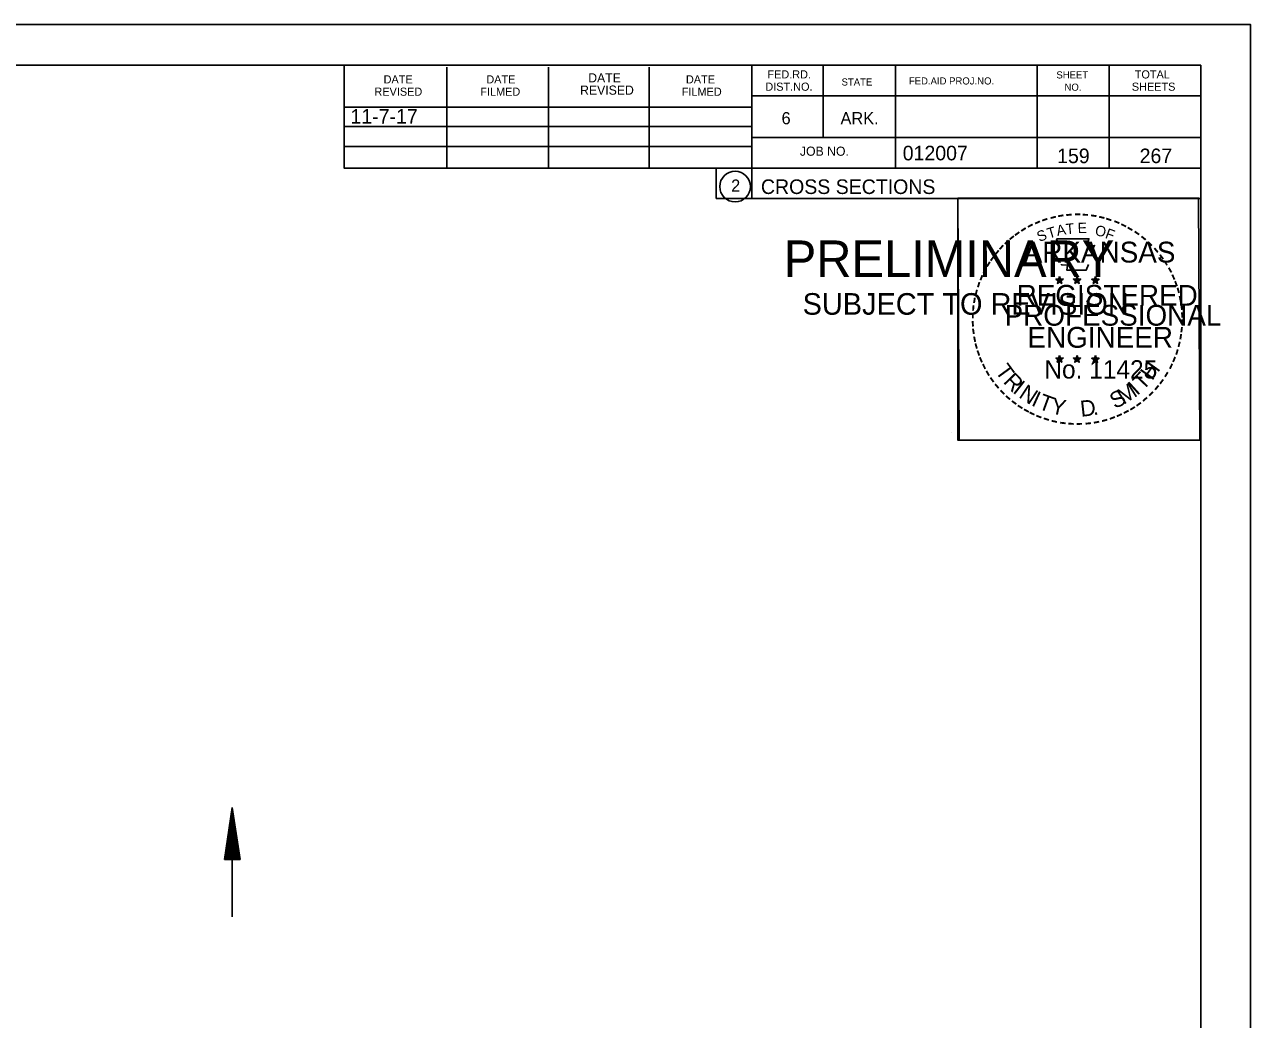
# Model space of a CAD drawing. Extents: x 1374311 to 1383814, y 384102 to 406278.
# Drawn here: x 1381673.9 to 1381791.6, y 386575.8 to 386671.3 of the extents above; entities that cross this region are included whole.
import ezdxf

# ---------------------------------------------------------------- set-up
doc = ezdxf.new("R2010")
doc.units = 0
for name, color, linetype in [('R_Border', 7, 'Continuous'), ('R_Border PE', 7, 'Continuous'), ('R_Border Prem', 7, 'Continuous'), ('R_Draft', 7, 'Continuous'), ('R_Fin Surface', 7, 'Continuous'), ('R_No Plot', 7, 'Continuous'), ('R_Water', 7, 'Continuous')]:
    doc.layers.add(name, color=color, linetype=linetype)

msp = doc.modelspace()

# ---------------------------------------------------------------- linework, layer by layer
at = {"layer": 'R_Border'}
for p, q in [((1381470.66, 386667.42), (1381786.84, 386667.42)), ((1381704.58, 386657.54), (1381704.58, 386667.42)), ((1381714.44, 386657.54), (1381714.44, 386667.22)), ((1381724.2, 386657.54), (1381724.2, 386667.22)), ((1381733.88, 386657.54), (1381733.88, 386667.22)), ((1381743.74, 386667.42), (1381743.74, 386654.62)), ((1381750.58, 386667.42), (1381750.58, 386660.48)), ((1381757.52, 386667.42), (1381757.52, 386657.54)), ((1381771.1, 386667.42), (1381771.1, 386657.54)), ((1381778.04, 386667.42), (1381778.04, 386657.54)), ((1381786.84, 386461.96), (1381786.84, 386667.42)), ((1381786.84, 386664.48), (1381743.74, 386664.48)), ((1381786.84, 386664.5), (1381786.84, 386664.5)), ((1381704.58, 386663.4), (1381743.74, 386663.4)), ((1381704.58, 386661.54), (1381743.74, 386661.54)), ((1381786.84, 386660.48), (1381743.74, 386660.48)), ((1381746.7, 386660.48), (1381786.84, 386660.48)), ((1381704.58, 386657.54), (1381704.58, 386659.6)), ((1381704.58, 386659.6), (1381743.74, 386659.6)), ((1381786.84, 386657.54), (1381704.58, 386657.54)), ((1381743.74, 386654.62), (1381786.84, 386654.62))]:
    msp.add_line(p, q, dxfattribs=at)
msp.add_circle((1381742.12, 386655.76), 1.47, dxfattribs=at)
at = {"layer": 'R_Border PE'}
for p, q in [((1381772.92, 386646.88), (1381773.27, 386646.77)), ((1381772.92, 386646.88), (1381773.18, 386646.83)), ((1381772.92, 386646.88), (1381773.16, 386646.76)), ((1381773.27, 386647.13), (1381773.23, 386646.88)), ((1381773.27, 386646.77), (1381773.27, 386647.13)), ((1381773.27, 386647.13), (1381773.32, 386646.88)), ((1381773.62, 386646.88), (1381773.27, 386646.77)), ((1381773.62, 386646.88), (1381773.33, 386646.83)), ((1381773.62, 386646.88), (1381773.41, 386646.78)), ((1381774.59, 386646.88), (1381774.94, 386646.77)), ((1381774.59, 386646.88), (1381774.85, 386646.83)), ((1381774.59, 386646.88), (1381774.83, 386646.76)), ((1381774.94, 386647.13), (1381774.9, 386646.88)), ((1381774.94, 386646.77), (1381774.94, 386647.13)), ((1381774.94, 386647.13), (1381774.99, 386646.88)), ((1381775.29, 386646.88), (1381774.94, 386646.77)), ((1381775.29, 386646.88), (1381775, 386646.83)), ((1381775.29, 386646.88), (1381775.08, 386646.78)), ((1381776.36, 386646.87), (1381776.71, 386646.75)), ((1381776.36, 386646.87), (1381776.61, 386646.82)), ((1381776.36, 386646.87), (1381776.59, 386646.74)), ((1381776.71, 386647.12), (1381776.66, 386646.87)), ((1381776.71, 386646.75), (1381776.71, 386647.12)), ((1381776.71, 386647.12), (1381776.75, 386646.87)), ((1381777.05, 386646.87), (1381776.71, 386646.75)), ((1381777.05, 386646.87), (1381776.77, 386646.82)), ((1381777.05, 386646.87), (1381776.85, 386646.76)), ((1381773.06, 386646.47), (1381773.27, 386646.77)), ((1381773.06, 386646.47), (1381773.18, 386646.71)), ((1381773.06, 386646.47), (1381773.27, 386646.69)), ((1381773.48, 386646.47), (1381773.27, 386646.77)), ((1381773.48, 386646.47), (1381773.27, 386646.68)), ((1381773.48, 386646.47), (1381773.35, 386646.76)), ((1381774.73, 386646.47), (1381774.94, 386646.77)), ((1381774.73, 386646.47), (1381774.85, 386646.71)), ((1381774.73, 386646.47), (1381774.94, 386646.69)), ((1381775.15, 386646.47), (1381774.94, 386646.77)), ((1381775.15, 386646.47), (1381774.94, 386646.68)), ((1381775.15, 386646.47), (1381775.02, 386646.76)), ((1381776.49, 386646.46), (1381776.71, 386646.75)), ((1381776.49, 386646.46), (1381776.62, 386646.7)), ((1381776.49, 386646.46), (1381776.7, 386646.67)), ((1381776.92, 386646.46), (1381776.7, 386646.67)), ((1381776.92, 386646.46), (1381776.71, 386646.75)), ((1381776.92, 386646.46), (1381776.78, 386646.75)), ((1381772.92, 386639.3), (1381773.27, 386639.19)), ((1381772.92, 386639.3), (1381773.17, 386639.26)), ((1381772.92, 386639.3), (1381773.16, 386639.18)), ((1381773.05, 386638.9), (1381773.27, 386639.19)), ((1381773.05, 386638.9), (1381773.18, 386639.14)), ((1381773.05, 386638.9), (1381773.27, 386639.11)), ((1381773.27, 386639.56), (1381773.23, 386639.31)), ((1381773.27, 386639.19), (1381773.27, 386639.56)), ((1381773.27, 386639.56), (1381773.32, 386639.31)), ((1381773.61, 386639.3), (1381773.27, 386639.19)), ((1381773.48, 386638.9), (1381773.27, 386639.19)), ((1381773.48, 386638.9), (1381773.27, 386639.11)), ((1381773.61, 386639.3), (1381773.33, 386639.26)), ((1381773.48, 386638.9), (1381773.34, 386639.19)), ((1381773.61, 386639.3), (1381773.41, 386639.2)), ((1381774.59, 386639.3), (1381774.94, 386639.19)), ((1381774.59, 386639.3), (1381774.84, 386639.26)), ((1381774.59, 386639.3), (1381774.82, 386639.18)), ((1381774.72, 386638.9), (1381774.94, 386639.19)), ((1381774.72, 386638.9), (1381774.85, 386639.14)), ((1381774.72, 386638.9), (1381774.93, 386639.11)), ((1381774.94, 386639.56), (1381774.9, 386639.31)), ((1381775.15, 386638.9), (1381774.93, 386639.11)), ((1381774.94, 386639.19), (1381774.94, 386639.56)), ((1381774.94, 386639.56), (1381774.99, 386639.31)), ((1381775.28, 386639.3), (1381774.94, 386639.19)), ((1381775.15, 386638.9), (1381774.94, 386639.19)), ((1381775.28, 386639.3), (1381775, 386639.26)), ((1381775.15, 386638.9), (1381775.01, 386639.19)), ((1381775.28, 386639.3), (1381775.08, 386639.2)), ((1381776.35, 386639.29), (1381776.7, 386639.18)), ((1381776.35, 386639.29), (1381776.61, 386639.25)), ((1381776.35, 386639.29), (1381776.59, 386639.17)), ((1381776.49, 386638.89), (1381776.7, 386639.18)), ((1381776.49, 386638.89), (1381776.61, 386639.13)), ((1381776.49, 386638.89), (1381776.7, 386639.1)), ((1381776.7, 386639.55), (1381776.66, 386639.3)), ((1381776.7, 386639.18), (1381776.7, 386639.55)), ((1381776.7, 386639.55), (1381776.75, 386639.3)), ((1381777.05, 386639.29), (1381776.7, 386639.18)), ((1381776.92, 386638.89), (1381776.7, 386639.18)), ((1381776.92, 386638.89), (1381776.7, 386639.1)), ((1381777.05, 386639.29), (1381776.76, 386639.25)), ((1381776.92, 386638.89), (1381776.78, 386639.18)), ((1381777.05, 386639.29), (1381776.85, 386639.19))]:
    msp.add_line(p, q, dxfattribs=at)
for points in [[(1381772.96, 386650.76), (1381773.23, 386649.93)], [(1381776.47, 386649.83), (1381776.62, 386650.12), (1381775.93, 386650.09), (1381776.08, 386650.76), (1381772.96, 386650.76)], [(1381773.46, 386648.33), (1381773.46, 386648.25), (1381774.02, 386648.23), (1381773.96, 386647.75), (1381775.83, 386647.75), (1381776.04, 386648.29)], [(1381773.27, 386647.13), (1381773.48, 386646.47), (1381772.92, 386646.88), (1381773.62, 386646.88), (1381773.06, 386646.47), (1381773.27, 386647.13)], [(1381774.94, 386647.13), (1381775.15, 386646.47), (1381774.59, 386646.88), (1381775.29, 386646.88), (1381774.73, 386646.47), (1381774.94, 386647.13)], [(1381776.71, 386647.12), (1381776.92, 386646.46), (1381776.36, 386646.87), (1381777.05, 386646.87), (1381776.49, 386646.46), (1381776.71, 386647.12)], [(1381773.27, 386639.56), (1381773.48, 386638.9), (1381772.92, 386639.3), (1381773.61, 386639.3), (1381773.05, 386638.9), (1381773.27, 386639.56)], [(1381774.94, 386639.56), (1381775.15, 386638.9), (1381774.59, 386639.3), (1381775.28, 386639.3), (1381774.72, 386638.9), (1381774.94, 386639.56)], [(1381776.7, 386639.55), (1381776.92, 386638.89), (1381776.35, 386639.29), (1381777.05, 386639.29), (1381776.49, 386638.89), (1381776.7, 386639.55)]]:
    msp.add_lwpolyline(points, dxfattribs=at)
for centre, radius in [((1381773.27, 386646.77), 0.172), ((1381773.27, 386646.77), 0.145), ((1381773.27, 386646.77), 0.116), ((1381773.27, 386646.77), 0.0991), ((1381773.27, 386646.77), 0.0747), ((1381773.27, 386646.77), 0.0495), ((1381774.94, 386646.77), 0.172), ((1381774.94, 386646.77), 0.145), ((1381774.94, 386646.77), 0.116), ((1381774.94, 386646.77), 0.0991), ((1381774.94, 386646.77), 0.0747), ((1381774.94, 386646.77), 0.0495), ((1381776.7, 386646.75), 0.172), ((1381776.7, 386646.75), 0.145), ((1381776.7, 386646.75), 0.116), ((1381776.7, 386646.75), 0.0991), ((1381776.7, 386646.75), 0.0747), ((1381773.27, 386646.77), 0.0296), ((1381774.94, 386646.77), 0.0296), ((1381776.7, 386646.75), 0.0495), ((1381776.7, 386646.75), 0.0296), ((1381773.27, 386639.19), 0.172), ((1381773.27, 386639.19), 0.145), ((1381773.27, 386639.19), 0.116), ((1381773.27, 386639.19), 0.0991), ((1381773.27, 386639.19), 0.0747), ((1381773.27, 386639.19), 0.0495), ((1381773.27, 386639.19), 0.0296), ((1381774.94, 386639.19), 0.172), ((1381774.94, 386639.19), 0.145), ((1381774.94, 386639.19), 0.116), ((1381774.94, 386639.19), 0.0991), ((1381774.94, 386639.19), 0.0747), ((1381774.94, 386639.19), 0.0495), ((1381774.94, 386639.19), 0.0296), ((1381776.7, 386639.18), 0.172), ((1381776.7, 386639.18), 0.145), ((1381776.7, 386639.18), 0.116), ((1381776.7, 386639.18), 0.0991), ((1381776.7, 386639.18), 0.0747), ((1381776.7, 386639.18), 0.0495), ((1381776.7, 386639.18), 0.0296)]:
    msp.add_circle(centre, radius, dxfattribs=at)
at = {"layer": 'R_Draft'}
for p, q in [((1381693.1, 386591.17), (1381693.85, 386596.17)), ((1381693.22, 386591.17), (1381693.85, 386595.34)), ((1381694.6, 386591.17), (1381693.85, 386596.17)), ((1381694.47, 386591.17), (1381693.85, 386595.34)), ((1381693.35, 386591.17), (1381693.85, 386594.48)), ((1381694.35, 386591.17), (1381693.85, 386594.48)), ((1381693.48, 386591.17), (1381693.85, 386593.64)), ((1381693.6, 386591.17), (1381693.85, 386592.8)), ((1381694.22, 386591.17), (1381693.85, 386593.64)), ((1381694.09, 386591.17), (1381693.85, 386592.8)), ((1381693.73, 386591.17), (1381693.85, 386591.96)), ((1381693.97, 386591.17), (1381693.85, 386591.96)), ((1381694.6, 386591.17), (1381693.1, 386591.17))]:
    msp.add_line(p, q, dxfattribs=at)
at = {"layer": 'R_No Plot'}
for p, q in [((1381458.26, 386671.32), (1381791.59, 386671.32)), ((1381762.87, 386632.17), (1381762.87, 386632.17))]:
    msp.add_line(p, q, dxfattribs=at)
for points in [[(1381458.25, 386671.32), (1381791.59, 386671.32), (1381791.59, 386457.98), (1381458.25, 386457.98)], [(1381704.58, 386667.42), (1381704.58, 386657.54), (1381740.31, 386657.54), (1381740.31, 386654.62), (1381763.51, 386654.62), (1381763.51, 386631.41), (1381786.84, 386631.41), (1381786.84, 386461.96), (1381470.66, 386461.96), (1381470.66, 386667.42)], [(1381763.51, 386654.65), (1381786.61, 386654.65), (1381786.72, 386631.41), (1381763.62, 386631.41)]]:
    msp.add_lwpolyline(points, close=True, dxfattribs=at)
at = {"layer": 'R_Water'}
msp.add_line((1381693.85, 386585.67), (1381693.85, 386596.17), dxfattribs=at)

# ---------------------------------------------------------------- texts
at = {"layer": 'R_Border'}
for s, height, p in [('FED.RD.', 0.782, (1381745.22, 386666.14)), ('SHEET', 0.684, (1381772.96, 386666.14)), ('TOTAL', 0.782, (1381780.48, 386666.14)), ('DATE', 0.782, (1381708.38, 386665.66)), ('DATE', 0.782, (1381718.24, 386665.66)), ('DATE', 0.879, (1381728.02, 386665.76)), ('DATE', 0.782, (1381737.4, 386665.66)), ('DIST.NO.', 0.782, (1381745.02, 386664.96)), ('STATE', 0.684, (1381752.34, 386665.46)), ('FED.AID PROJ.NO.', 0.684, (1381758.8, 386665.56)), ('NO.', 0.684, (1381773.74, 386664.96)), ('SHEETS', 0.782, (1381780.2, 386664.96)), ('REVISED', 0.782, (1381707.5, 386664.48)), ('FILMED', 0.782, (1381717.66, 386664.48)), ('REVISED', 0.879, (1381727.24, 386664.58)), ('FILMED', 0.782, (1381737, 386664.48)), ('6', 1.17, (1381746.58, 386661.74)), ('ARK.', 1.172, (1381752.24, 386661.74)), ('JOB NO.', 0.879, (1381748.34, 386658.72)), ('012007', 1.4, (1381758.21, 386658.28)), ('2', 1.17, (1381741.74, 386655.27)), ('CROSS SECTIONS', 1.4, (1381744.6, 386655.05))]:
    msp.add_text(s, height=height, rotation=360, dxfattribs=at).set_placement(p)
at = {"layer": 'R_Border PE'}
for s, height, rotation, p in [('-', 1.6, 19.1761, (1381771.71, 386651.88)), ('-', 1.6, 13.6301, (1381772.46, 386652.12)), ('-', 1.6, 10.2193, (1381773.14, 386652.29)), ('-', 1.6, 5.8968, (1381773.87, 386652.4)), ('-', 1.6, 0.1862, (1381774.64, 386652.47)), ('-', 1.6, 357.743, (1381775.36, 386652.45)), ('-', 1.6, 352.1617, (1381776.11, 386652.4)), ('-', 1.6, 347.2049, (1381776.83, 386652.28)), ('-', 1.6, 342.3362, (1381777.46, 386652.13)), ('-', 1.6, 34.0636, (1381769.85, 386650.93)), ('-', 1.6, 28.7918, (1381770.44, 386651.3)), ('-', 1.6, 24.3072, (1381771.08, 386651.61)), ('S', 1, 21.594, (1381771.32, 386650.43)), ('T', 1, 16.4036, (1381772.23, 386650.76)), ('A', 1, 11.2132, (1381773.06, 386651.02)), ('T', 1, 6.0228, (1381773.91, 386651.18)), ('E', 1, 0.8323, (1381775.01, 386651.29)), ('O', 1, 350.4515, (1381776.62, 386651.08)), ('F', 1, 340.0707, (1381777.57, 386650.85)), ('-', 1.6, 337.8551, (1381778.2, 386651.91)), ('-', 1.6, 334.1211, (1381778.83, 386651.64)), ('-', 1.6, 329.6409, (1381779.41, 386651.35)), ('-', 1.6, 325.8627, (1381780.05, 386650.99)), ('-', 1.6, 42.9622, (1381768.36, 386649.74)), ('-', 1.6, 38.9507, (1381768.79, 386650.15)), ('-', 1.6, 36.2317, (1381769.27, 386650.53)), ('ARKANSAS', 2, 360, (1381769.82, 386648.47)), ('-', 1.6, 320.5297, (1381780.66, 386650.57)), ('-', 1.6, 315.5786, (1381781.26, 386650.08)), ('-', 1.6, 50.6142, (1381767.51, 386648.77)), ('-', 1.6, 48.423, (1381767.91, 386649.26)), ('-', 1.6, 309.8797, (1381781.83, 386649.53)), ('-', 1.6, 306.6522, (1381782.35, 386648.93)), ('-', 1.6, 58.0706, (1381766.77, 386647.68)), ('-', 1.6, 54.2325, (1381767.1, 386648.21)), ('-', 1.4, 303.6753, (1381782.84, 386648.36)), ('-', 1.6, 299.6684, (1381783.16, 386647.75)), ('-', 1.6, 67.7743, (1381766.2, 386646.45)), ('-', 1.6, 62.8713, (1381766.46, 386647.06)), ('-', 1.6, 294.6628, (1381783.48, 386647.14)), ('-', 1.6, 75.461, (1381765.78, 386645.11)), ('-', 1.6, 72.3945, (1381765.98, 386645.82)), ('REGISTERED', 2, 360, (1381769.14, 386644.32)), ('DWB', 0.01, 360, (1381773.26, 386646.76)), ('DWB', 0.01, 360, (1381774.93, 386646.76)), ('DWB', 0.01, 360, (1381776.69, 386646.75)), ('-', 1.6, 290.5728, (1381783.74, 386646.56)), ('-', 1.6, 285.1233, (1381783.97, 386645.98)), ('-', 1.6, 81.2013, (1381765.65, 386644.4)), ('-', 1.6, 280.5493, (1381784.17, 386645.24)), ('-', 1.6, 89.0622, (1381765.55, 386643)), ('-', 1.6, 85.1863, (1381765.57, 386643.71)), ('PROFESSIONAL', 2, 360, (1381767.99, 386642.41)), ('-', 1.6, 276.5962, (1381784.33, 386644.47)), ('-', 1.6, 274.3301, (1381784.39, 386643.75)), ('-', 1.6, 94.1959, (1381765.58, 386642.28)), ('-', 1.6, 98.9479, (1381765.66, 386641.61)), ('ENGINEER', 2, 360, (1381770.18, 386640.29)), ('-', 1.6, 263.5172, (1381784.41, 386642.45)), ('-', 1.6, 269.9407, (1381784.43, 386643.12)), ('-', 1.6, 101.7149, (1381765.79, 386640.88)), ('-', 1.6, 260.9953, (1381784.34, 386641.8)), ('-', 1.6, 105.4578, (1381765.95, 386640.28)), ('-', 1.6, 109.0874, (1381766.17, 386639.65)), ('-', 1.6, 252.8681, (1381784.05, 386640.4)), ('-', 1.6, 255.7626, (1381784.23, 386641.12)), ('-', 1.6, 114.0643, (1381766.42, 386639.06)), ('-', 1.6, 115.7289, (1381766.73, 386638.44)), ('T', 1.54, 306.0406, (1381767.03, 386638.03)), ('No. 11425', 1.757, 360, (1381771.8, 386637.34)), ('DWB', 0.01, 360, (1381773.25, 386639.19)), ('DWB', 0.01, 360, (1381774.92, 386639.19)), ('DWB', 0.01, 360, (1381776.69, 386639.18)), ('H', 1.54, 54.6088, (1381782.15, 386637.07)), ('-', 1.6, 244.6197, (1381783.56, 386639.1)), ('-', 1.6, 247.8887, (1381783.82, 386639.73)), ('-', 1.6, 120.4471, (1381767.08, 386637.85)), ('-', 1.6, 125.8934, (1381767.49, 386637.29)), ('R', 1.54, 314.005, (1381767.79, 386636.98)), ('T', 1.54, 46.6444, (1381781.26, 386636.12)), ('-', 1.6, 239.0712, (1381783.17, 386638.35)), ('-', 1.6, 130.7181, (1381767.95, 386636.74)), ('-', 1.6, 134.2238, (1381768.47, 386636.2)), ('I', 1.54, 321.9694, (1381768.69, 386636.05)), ('N', 1.54, 326.5002, (1381769.26, 386635.58)), ('M', 1.54, 32.6563, (1381779.41, 386634.8)), ('I', 1.54, 42.1136, (1381780.7, 386635.65)), ('-', 1.6, 231.2538, (1381782.34, 386637.13)), ('-', 1.6, 233.8452, (1381782.77, 386637.69)), ('-', 1.6, 138.9338, (1381768.99, 386635.73)), ('-', 1.6, 144.6463, (1381769.55, 386635.33)), ('I', 1.54, 335.3603, (1381770.47, 386634.79)), ('T', 1.54, 339.8912, (1381771.13, 386634.47)), ('Y', 1.54, 347.8556, (1381772.34, 386634.02)), ('D', 1.54, 6.3969, (1381775.33, 386633.66)), ('S', 1.54, 26.9312, (1381778.57, 386634.39)), ('-', 1.6, 215.7363, (1381780.79, 386635.58)), ('-', 1.6, 221.0851, (1381781.33, 386636.05)), ('-', 1.6, 225.7653, (1381781.86, 386636.56)), ('-', 1.6, 148.0898, (1381770.11, 386634.95)), ('-', 1.6, 151.5704, (1381770.69, 386634.63)), ('-', 1.6, 154.6002, (1381771.21, 386634.38)), ('.', 1.54, 13.7642, (1381776.52, 386633.79)), ('-', 1.6, 204.2516, (1381779.07, 386634.53)), ('-', 1.6, 207.3568, (1381779.69, 386634.85)), ('-', 1.6, 212.2491, (1381780.25, 386635.19)), ('-', 1.6, 158.5612, (1381771.83, 386634.13)), ('-', 1.6, 162.7983, (1381772.52, 386633.92)), ('-', 1.6, 167.5555, (1381773.24, 386633.75)), ('-', 1.6, 173.1155, (1381774.01, 386633.64)), ('-', 1.6, 176.5183, (1381774.76, 386633.59)), ('-', 1.6, 181.5918, (1381775.5, 386633.61)), ('-', 1.6, 185.8167, (1381776.31, 386633.68)), ('-', 1.6, 191.2858, (1381777.04, 386633.82)), ('-', 1.6, 195.4743, (1381777.77, 386634.01)), ('-', 1.6, 200.7184, (1381778.45, 386634.26))]:
    msp.add_text(s, height=height, rotation=rotation, dxfattribs=at).set_placement(p)
at = {"layer": 'R_Border Prem'}
for s, height, p in [('PRELIMINARY', 3.5, (1381746.79, 386647.09)), ('DWB', 0.01, (1381747.53, 386648.93)), ('SUBJECT TO REVISION', 2.0751, (1381748.6, 386643.46))]:
    msp.add_text(s, height=height, rotation=360, dxfattribs=at).set_placement(p)
at = {"layer": 'R_Fin Surface'}
msp.add_text('11-7-17', height=1.4, dxfattribs=at).set_placement((1381705.2, 386661.8))
at = {"layer": 'R_Water'}
for s, p in [('159', (1381773.03, 386658.01)), ('267', (1381780.95, 386658.01))]:
    msp.add_text(s, height=1.4, rotation=360, dxfattribs=at).set_placement(p)

doc.saveas('drawing.dxf')
